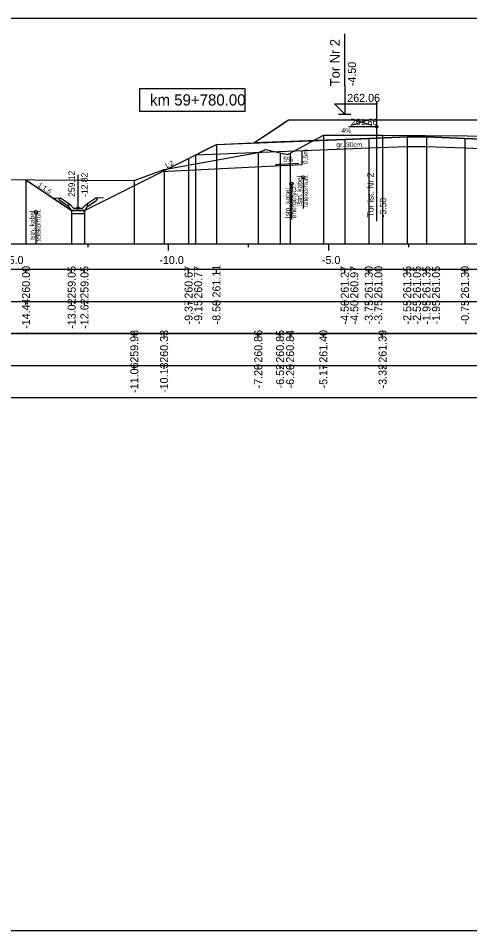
# Model space of a CAD drawing. Extents: x 6516023 to 6560129, y 5513077 to 5529206.
# Drawn here: x 6517840.53 to 6517854.61, y 5514484.66 to 5514513.16 of the extents above; entities that cross this region are included whole.
import ezdxf

# ---------------------------------------------------------------- set-up
doc = ezdxf.new("R2010")
doc.units = 0
for name, color, linetype in [('IR_default', 7, 'Continuous'), ('TOR_PRZEK_P-kable', 7, 'Continuous'), ('TOR_PRZEK_P-komponent', 7, 'Continuous'), ('TOR_PRZEK_P-odwodnienie', 7, 'Continuous'), ('TOR_PRZEK_P-opisy', 7, 'Continuous'), ('TOR_PRZEK_P-schodkowanie+wymiana', 7, 'Continuous'), ('TOR_PRZEK_P-tabelka istniejace', 7, 'Continuous'), ('TOR_PRZEK_P-tabelka projektowane', 7, 'Continuous'), ('TOR_PRZEK_P-teren istniejacy', 7, 'Continuous'), ('TOR_PRZEK_P-tory istniejace', 7, 'Continuous'), ('TOR_PRZEK_P-tory projektowane', 7, 'Continuous'), ('TOR_PRZEK_P-uklad odniesienia', 7, 'Continuous'), ('TOR_PRZEK_P-warstwa ochronna I', 7, 'Continuous'), ('TOR_PRZEK_P-warstwa ochronna II', 7, 'Continuous'), ('TOR_PS_T-skarpy projektowane', 7, 'Continuous'), ('TOR_RAMKI-ramka+tabelka 1', 7, 'Continuous')]:
    doc.layers.add(name, color=color, linetype=linetype)

msp = doc.modelspace()

# ---------------------------------------------------------------- linework, layer by layer
at = {"layer": 'IR_default'}
msp.add_lwpolyline([(6517840.77, 5514508.107), (6517842.065, 5514507.244), (6517842.085, 5514507.23), (6517842.196, 5514507.156), (6517842.286, 5514507.156), (6517842.596, 5514507.156), (6517843.325, 5514507.52), (6517845.843, 5514508.779), (6517845.843, 5514508.779), (6517845.843, 5514508.779), (6517846.518, 5514509.117), (6517846.713, 5514509.214), (6517847.617, 5514509.25), (6517847.878, 5514509.261), (6517848.72, 5514509.822), (6517848.963, 5514509.984), (6517851.679, 5514509.984), (6517852.463, 5514509.984), (6517853.239, 5514509.984), (6517853.463, 5514509.984), (6517856.179, 5514509.984)], dxfattribs=at)
at = {"layer": 'TOR_PRZEK_P-kable'}
for p, q in [((6517849.42, 5514508.188), (6517849.42, 5514507.214)), ((6517849.051, 5514507.982), (6517849.051, 5514506.872)), ((6517841.083, 5514507.105), (6517841.083, 5514506.131))]:
    msp.add_line(p, q, dxfattribs=at)
for centre in [(6517849.42, 5514508.188), (6517849.051, 5514507.982), (6517841.083, 5514507.105)]:
    msp.add_circle(centre, 0.05, dxfattribs=at)
at = {"layer": 'TOR_PRZEK_P-komponent'}
msp.add_lwpolyline([(6517848.963, 5514509.984), (6517852.463, 5514509.984), (6517853.463, 5514509.984), (6517856.963, 5514509.984), (6517857.513, 5514509.985), (6517861.013, 5514509.985), (6517862.358, 5514509.088), (6517858.513, 5514509.242), (6517855.213, 5514509.374), (6517854.463, 5514509.404), (6517853.263, 5514509.452), (6517852.663, 5514509.452), (6517851.463, 5514509.404), (6517850.713, 5514509.374), (6517847.878, 5514509.261)], close=True, dxfattribs=at)
at = {"layer": 'TOR_PRZEK_P-odwodnienie'}
for p, q in [((6517842.396, 5514507.226), (6517842.396, 5514508.27)), ((6517842.132, 5514507.352), (6517841.851, 5514507.539)), ((6517842.661, 5514507.352), (6517842.941, 5514507.539)), ((6517842.087, 5514507.285), (6517841.826, 5514507.46)), ((6517842.098, 5514507.302), (6517842.087, 5514507.285)), ((6517842.089, 5514507.321), (6517842.136, 5514507.345)), ((6517842.132, 5514507.352), (6517842.123, 5514507.339)), ((6517842.256, 5514507.226), (6517842.136, 5514507.345)), ((6517842.256, 5514507.226), (6517842.536, 5514507.226)), ((6517842.536, 5514507.226), (6517842.656, 5514507.345)), ((6517842.656, 5514507.345), (6517842.704, 5514507.321)), ((6517842.661, 5514507.352), (6517842.669, 5514507.339)), ((6517842.694, 5514507.302), (6517842.705, 5514507.285)), ((6517842.705, 5514507.285), (6517842.966, 5514507.46)), ((6517842.206, 5514507.156), (6517842.586, 5514507.156))]:
    msp.add_line(p, q, dxfattribs=at)
for points in [[(6517841.605, 5514507.551), (6517841.851, 5514507.539)], [(6517841.801, 5514507.512), (6517841.851, 5514507.539)], [(6517841.801, 5514507.512), (6517841.826, 5514507.46)], [(6517843.188, 5514507.551), (6517842.941, 5514507.539)], [(6517842.991, 5514507.512), (6517842.941, 5514507.539)], [(6517842.991, 5514507.512), (6517842.966, 5514507.46)], [(6517842.123, 5514507.339), (6517842.088, 5514507.321)], [(6517842.088, 5514507.321), (6517842.098, 5514507.302)], [(6517842.136, 5514507.226), (6517842.089, 5514507.321)], [(6517842.206, 5514507.156), (6517842.136, 5514507.226)], [(6517842.586, 5514507.156), (6517842.656, 5514507.226)], [(6517842.656, 5514507.226), (6517842.704, 5514507.321)], [(6517842.669, 5514507.339), (6517842.704, 5514507.321)], [(6517842.704, 5514507.321), (6517842.694, 5514507.302)], [(6517842.196, 5514507.156), (6517842.196, 5514507.157), (6517842.196, 5514507.156), (6517842.196, 5514507.156), (6517842.196, 5514507.156), (6517842.197, 5514507.156), (6517842.196, 5514507.156), (6517842.197, 5514507.157)], [(6517842.196, 5514507.156), (6517842.196, 5514507.156), (6517842.196, 5514507.156), (6517842.196, 5514507.155), (6517842.196, 5514507.156), (6517842.197, 5514507.155), (6517842.196, 5514507.156), (6517842.197, 5514507.156)], [(6517842.596, 5514507.156), (6517842.196, 5514507.156), (6517842.196, 5514507.056), (6517842.596, 5514507.056), (6517842.596, 5514507.156)], [(6517842.596, 5514507.156), (6517842.596, 5514507.157), (6517842.596, 5514507.156), (6517842.596, 5514507.156), (6517842.596, 5514507.156), (6517842.597, 5514507.156), (6517842.596, 5514507.156), (6517842.597, 5514507.157)], [(6517842.596, 5514507.156), (6517842.596, 5514507.156), (6517842.596, 5514507.156), (6517842.596, 5514507.155), (6517842.596, 5514507.156), (6517842.597, 5514507.155), (6517842.596, 5514507.156), (6517842.597, 5514507.156)]]:
    msp.add_lwpolyline(points, dxfattribs=at)
msp.add_circle((6517842.396, 5514507.226), 0.035, dxfattribs=at)
at = {"layer": 'TOR_PRZEK_P-opisy'}
msp.add_lwpolyline([(6517850.936, 5514509.509), (6517850.518, 5514509.49), (6517850.686, 5514509.518)], dxfattribs=at)
at = {"layer": 'TOR_PRZEK_P-schodkowanie+wymiana'}
for p, q in [((6517849.379, 5514509.021), (6517849.379, 5514508.578)), ((6517849.379, 5514508.578), (6517845.003, 5514508.359))]:
    msp.add_line(p, q, dxfattribs=at)
at = {"layer": 'TOR_PRZEK_P-tabelka istniejace'}
for p, q in [((6517844.151, 5514503.206), (6517844.151, 5514503.306)), ((6517845.079, 5514503.206), (6517845.079, 5514503.306)), ((6517848.016, 5514503.206), (6517848.016, 5514503.306)), ((6517848.697, 5514503.206), (6517848.697, 5514503.306)), ((6517849.011, 5514503.206), (6517849.011, 5514503.306)), ((6517850.047, 5514503.206), (6517850.047, 5514503.306)), ((6517851.894, 5514503.206), (6517851.894, 5514503.306)), ((6517814.163, 5514502.306), (6517897.963, 5514502.306)), ((6517844.151, 5514502.206), (6517844.151, 5514502.306)), ((6517845.079, 5514502.206), (6517845.079, 5514502.306)), ((6517848.016, 5514502.206), (6517848.016, 5514502.306)), ((6517848.697, 5514502.206), (6517848.697, 5514502.306)), ((6517849.011, 5514502.206), (6517849.011, 5514502.306)), ((6517850.047, 5514502.206), (6517850.047, 5514502.306)), ((6517851.894, 5514502.206), (6517851.894, 5514502.306))]:
    msp.add_line(p, q, dxfattribs=at)
for points in [[(6517850.047, 5514509.505), (6517850.047, 5514506.306), (6517850.047, 5514506.176), (6517850.047, 5514506.106)], [(6517851.894, 5514509.501), (6517851.894, 5514506.306), (6517851.894, 5514506.176), (6517851.894, 5514506.106)], [(6517848.016, 5514508.966), (6517848.016, 5514506.306), (6517848.016, 5514506.176), (6517848.016, 5514506.106)], [(6517848.697, 5514508.955), (6517848.697, 5514506.306), (6517848.697, 5514506.176), (6517848.697, 5514506.106)], [(6517849.011, 5514508.943), (6517849.011, 5514506.306), (6517849.011, 5514506.176), (6517849.011, 5514506.106)], [(6517845.079, 5514508.433), (6517845.079, 5514506.306), (6517845.079, 5514506.176), (6517845.079, 5514506.106)], [(6517844.151, 5514508.084), (6517844.151, 5514506.306), (6517844.151, 5514506.176), (6517844.151, 5514506.106)]]:
    msp.add_lwpolyline(points, dxfattribs=at)
msp.add_lwpolyline([(6517814.163, 5514503.306), (6517814.163, 5514501.306), (6517897.963, 5514501.306), (6517897.963, 5514503.306)], close=True, dxfattribs=at)
at = {"layer": 'TOR_PRZEK_P-tabelka projektowane'}
for p, q in [((6517840.77, 5514505.206), (6517840.77, 5514505.306)), ((6517842.196, 5514505.206), (6517842.196, 5514505.306)), ((6517842.596, 5514505.206), (6517842.596, 5514505.306)), ((6517845.843, 5514505.206), (6517845.843, 5514505.306)), ((6517845.843, 5514505.206), (6517845.843, 5514505.306)), ((6517846.713, 5514505.206), (6517846.713, 5514505.306)), ((6517850.713, 5514505.206), (6517850.713, 5514505.306)), ((6517850.713, 5514505.206), (6517850.713, 5514505.306)), ((6517851.463, 5514505.206), (6517851.463, 5514505.306)), ((6517851.463, 5514505.206), (6517851.463, 5514505.306)), ((6517852.663, 5514505.206), (6517852.663, 5514505.306)), ((6517852.663, 5514505.206), (6517852.663, 5514505.306)), ((6517853.263, 5514505.206), (6517853.263, 5514505.306)), ((6517853.264, 5514505.206), (6517853.264, 5514505.306)), ((6517854.463, 5514505.206), (6517854.463, 5514505.306)), ((6517854.463, 5514505.206), (6517854.463, 5514505.306)), ((6517814.163, 5514504.306), (6517897.963, 5514504.306)), ((6517840.77, 5514504.206), (6517840.77, 5514504.306)), ((6517842.196, 5514504.206), (6517842.196, 5514504.306)), ((6517842.596, 5514504.206), (6517842.596, 5514504.306)), ((6517845.843, 5514504.206), (6517845.843, 5514504.306)), ((6517845.843, 5514504.206), (6517845.843, 5514504.306)), ((6517846.713, 5514504.206), (6517846.713, 5514504.306)), ((6517850.713, 5514504.206), (6517850.713, 5514504.306)), ((6517850.713, 5514504.206), (6517850.713, 5514504.306)), ((6517851.463, 5514504.206), (6517851.463, 5514504.306)), ((6517851.463, 5514504.206), (6517851.463, 5514504.306)), ((6517852.663, 5514504.206), (6517852.663, 5514504.306)), ((6517852.663, 5514504.206), (6517852.663, 5514504.306)), ((6517853.263, 5514504.206), (6517853.263, 5514504.306)), ((6517853.264, 5514504.206), (6517853.264, 5514504.306)), ((6517854.463, 5514504.206), (6517854.463, 5514504.306)), ((6517854.463, 5514504.206), (6517854.463, 5514504.306))]:
    msp.add_line(p, q, dxfattribs=at)
for points in [[(6517846.713, 5514509.214), (6517846.713, 5514506.306), (6517846.713, 5514506.176), (6517846.713, 5514506.106)], [(6517850.713, 5514509.374), (6517850.713, 5514506.306), (6517850.713, 5514506.176), (6517850.713, 5514506.106)], [(6517851.463, 5514509.404), (6517851.463, 5514506.306), (6517851.463, 5514506.176), (6517851.463, 5514506.106)], [(6517852.663, 5514509.452), (6517852.663, 5514506.306), (6517852.663, 5514506.176), (6517852.663, 5514506.106)], [(6517853.264, 5514509.452), (6517853.264, 5514506.306), (6517853.264, 5514506.176), (6517853.264, 5514506.106)], [(6517854.463, 5514509.404), (6517854.463, 5514506.306), (6517854.463, 5514506.176), (6517854.463, 5514506.106)], [(6517850.713, 5514509.074), (6517850.713, 5514506.306), (6517850.713, 5514506.176), (6517850.713, 5514506.106)], [(6517851.463, 5514509.104), (6517851.463, 5514506.306), (6517851.463, 5514506.176), (6517851.463, 5514506.106)], [(6517852.663, 5514509.152), (6517852.663, 5514506.306), (6517852.663, 5514506.176), (6517852.663, 5514506.106)], [(6517853.263, 5514509.152), (6517853.263, 5514506.306), (6517853.263, 5514506.176), (6517853.263, 5514506.106)], [(6517854.463, 5514509.104), (6517854.463, 5514506.306), (6517854.463, 5514506.176), (6517854.463, 5514506.106)], [(6517845.843, 5514508.779), (6517845.843, 5514506.306), (6517845.843, 5514506.176), (6517845.843, 5514506.106)], [(6517846.061, 5514508.888), (6517846.061, 5514506.315), (6517846.061, 5514506.185), (6517846.061, 5514506.115)], [(6517840.77, 5514508.107), (6517840.77, 5514506.306), (6517840.77, 5514506.176), (6517840.77, 5514506.106)], [(6517842.196, 5514507.156), (6517842.196, 5514506.306), (6517842.196, 5514506.176), (6517842.196, 5514506.106)], [(6517842.596, 5514507.156), (6517842.596, 5514506.306), (6517842.596, 5514506.176), (6517842.596, 5514506.106)]]:
    msp.add_lwpolyline(points, dxfattribs=at)
msp.add_lwpolyline([(6517814.163, 5514505.306), (6517814.163, 5514503.306), (6517897.963, 5514503.306), (6517897.963, 5514505.306)], close=True, dxfattribs=at)
at = {"layer": 'TOR_PRZEK_P-teren istniejacy'}
msp.add_lwpolyline([(6517839.478, 5514508.116), (6517844.151, 5514508.084), (6517845.079, 5514508.433), (6517848.016, 5514508.966), (6517848.248, 5514509.059), (6517848.697, 5514508.955), (6517848.929, 5514508.896), (6517849.011, 5514508.943), (6517850.047, 5514509.505), (6517851.894, 5514509.501), (6517861.183, 5514509.431), (6517861.356, 5514509.364), (6517862.033, 5514509.255), (6517862.634, 5514509.201), (6517863.191, 5514509.209), (6517864.356, 5514509.223), (6517867.168, 5514508.376), (6517867.335, 5514508.327), (6517868.061, 5514508.256), (6517868.86, 5514508.252), (6517871.347, 5514507.958)], dxfattribs=at)
at = {"layer": 'TOR_PRZEK_P-tory istniejace'}
for p, q in [((6517851.71, 5514510.543), (6517851.71, 5514506.822)), ((6517851.71, 5514509.767), (6517850.844, 5514509.767)), ((6517850.91, 5514509.814), (6517851.562, 5514510.017)), ((6517850.91, 5514510.017), (6517851.562, 5514509.814))]:
    msp.add_line(p, q, dxfattribs=at)
msp.add_circle((6517851.71, 5514509.767), 0.035, dxfattribs=at)
at = {"layer": 'TOR_PRZEK_P-tory projektowane'}
for p, q in [((6517850.713, 5514511.042), (6517850.713, 5514512.674)), ((6517850.713, 5514511.042), (6517850.713, 5514510.164)), ((6517850.713, 5514510.164), (6517850.394, 5514510.483)), ((6517850.394, 5514510.483), (6517851.738, 5514510.483)), ((6517850.521, 5514510.164), (6517850.905, 5514510.164))]:
    msp.add_line(p, q, dxfattribs=at)
at = {"layer": 'TOR_PRZEK_P-uklad odniesienia'}
for p, q in [((6517817.963, 5514506.106), (6517897.963, 5514506.106)), ((6517842.713, 5514506.006), (6517842.713, 5514506.106)), ((6517845.213, 5514505.906), (6517845.213, 5514506.106)), ((6517847.713, 5514506.006), (6517847.713, 5514506.106)), ((6517850.213, 5514505.906), (6517850.213, 5514506.106)), ((6517852.713, 5514506.006), (6517852.713, 5514506.106))]:
    msp.add_line(p, q, dxfattribs=at)
msp.add_lwpolyline([(6517847.613, 5514510.956), (6517844.313, 5514510.956), (6517844.313, 5514510.256), (6517847.613, 5514510.256)], close=True, dxfattribs=at)
at = {"layer": 'TOR_PRZEK_P-warstwa ochronna I'}
msp.add_lwpolyline([(6517846.061, 5514508.888), (6517850.713, 5514509.074), (6517851.463, 5514509.104), (6517852.663, 5514509.152), (6517853.263, 5514509.152), (6517854.463, 5514509.104), (6517855.213, 5514509.074), (6517858.513, 5514508.942), (6517859.263, 5514508.912), (6517864.215, 5514508.714)], dxfattribs=at)
at = {"layer": 'TOR_PRZEK_P-warstwa ochronna II'}
msp.add_lwpolyline([(6517840.77, 5514508.107), (6517842.196, 5514507.156), (6517842.596, 5514507.156), (6517845.843, 5514508.779), (6517845.844, 5514508.779), (6517846.713, 5514509.214), (6517850.713, 5514509.374), (6517851.463, 5514509.404), (6517852.663, 5514509.452), (6517853.264, 5514509.452), (6517854.463, 5514509.404), (6517855.213, 5514509.374), (6517858.513, 5514509.242), (6517859.263, 5514509.212), (6517863.563, 5514509.04), (6517864.433, 5514508.605), (6517867.075, 5514507.284), (6517867.475, 5514507.284), (6517868.913, 5514508.242)], dxfattribs=at)
at = {"layer": 'TOR_PS_T-skarpy projektowane'}
msp.add_lwpolyline([(6517849.286, 5514508.622), (6517848.551, 5514508.583), (6517848.724, 5514508.613)], dxfattribs=at)
at = {"layer": 'TOR_RAMKI-ramka+tabelka 1'}
msp.add_lwpolyline([(6517724.513, 5514513.156), (6517972.013, 5514513.156), (6517972.013, 5514484.656), (6517724.513, 5514484.656)], close=True, dxfattribs=at)

# ---------------------------------------------------------------- texts
at = {"layer": 'TOR_PRZEK_P-kable'}
for s, height, p in [('Istn. kabel', 0.14999, (6517849.376, 5514507.29)), ('telekomun.', 0.15, (6517849.57, 5514507.262)), ('Istn. kabel', 0.14999, (6517849.006, 5514506.908)), ('energetycz.', 0.14999, (6517849.2, 5514506.908)), ('Istn. kabel', 0.14999, (6517841.039, 5514506.207)), ('telekomun.', 0.15, (6517841.233, 5514506.179))]:
    msp.add_text(s, height=height, rotation=90.0511, dxfattribs=at).set_placement(p)
at = {"layer": 'TOR_PRZEK_P-odwodnienie'}
for s, p in [('259.12', (6517842.296, 5514507.576)), ('-12.82', (6517842.696, 5514507.576))]:
    msp.add_text(s, height=0.2, rotation=90, dxfattribs=at).set_placement(p)
at = {"layer": 'TOR_PRZEK_P-opisy'}
for s, rotation, p in [('4%', 0.1515, (6517850.613, 5514509.574)), ('1:2', 27.0864, (6517845.139, 5514508.458)), ('1:1,5', 325.9299, (6517841.126, 5514507.917))]:
    msp.add_text(s, height=0.15, rotation=rotation, dxfattribs=at).set_placement(p)
at = {"layer": 'TOR_PRZEK_P-schodkowanie+wymiana'}
msp.add_text('0,5m', height=0.1545, rotation=90, dxfattribs=at).set_placement((6517849.562, 5514508.594))
at = {"layer": 'TOR_PRZEK_P-tabelka istniejace'}
for s, p in [('259.98', (6517844.276, 5514502.398)), ('260.33', (6517845.204, 5514502.398)), ('260.86', (6517848.141, 5514502.398)), ('260.85', (6517848.822, 5514502.397)), ('260.84', (6517849.136, 5514502.399)), ('261.40', (6517850.172, 5514502.398)), ('261.39', (6517852.019, 5514502.398)), ('-11.06', (6517844.276, 5514501.454)), ('-10.13', (6517845.204, 5514501.454)), ('-7.20', (6517848.141, 5514501.594)), ('-6.52', (6517848.822, 5514501.596)), ('-6.20', (6517849.136, 5514501.594)), ('-5.17', (6517850.172, 5514501.594)), ('-3.32', (6517852.019, 5514501.596))]:
    msp.add_text(s, height=0.25, rotation=90, dxfattribs=at).set_placement(p)
at = {"layer": 'TOR_PRZEK_P-tabelka projektowane'}
for s, p in [('260.00', (6517840.895, 5514504.398)), ('259.05', (6517842.321, 5514504.397)), ('259.05', (6517842.721, 5514504.397)), ('260.67', (6517845.968, 5514504.398)), ('260.77', (6517846.268, 5514504.398)), ('261.11', (6517846.838, 5514504.433)), ('261.27', (6517850.838, 5514504.398)), ('260.97', (6517851.138, 5514504.398)), ('261.30', (6517851.588, 5514504.398)), ('261.00', (6517851.888, 5514504.398)), ('261.35', (6517852.788, 5514504.397)), ('261.05', (6517853.088, 5514504.397)), ('261.35', (6517853.389, 5514504.397)), ('261.05', (6517853.688, 5514504.397)), ('261.30', (6517854.588, 5514504.398)), ('-14.44', (6517840.895, 5514503.455)), ('-13.02', (6517842.321, 5514503.456)), ('-12.62', (6517842.721, 5514503.456)), ('-9.37', (6517845.968, 5514503.594)), ('-9.15', (6517846.268, 5514503.593)), ('-8.50', (6517846.838, 5514503.594)), ('-4.50', (6517850.838, 5514503.594)), ('-4.50', (6517851.138, 5514503.594)), ('-3.75', (6517851.588, 5514503.593)), ('-3.75', (6517851.888, 5514503.593)), ('-2.55', (6517852.788, 5514503.593)), ('-2.55', (6517853.088, 5514503.593)), ('-1.95', (6517853.389, 5514503.593)), ('-1.95', (6517853.688, 5514503.593)), ('-0.75', (6517854.588, 5514503.593))]:
    msp.add_text(s, height=0.25, rotation=90, dxfattribs=at).set_placement(p)
at = {"layer": 'TOR_PRZEK_P-tory istniejace'}
msp.add_text('261.66', height=0.2, dxfattribs=at).set_placement((6517850.91, 5514509.817))
for s, rotation, p in [('Tor ist. Nr 2', 90.0511, (6517851.616, 5514506.937)), ('-3.50', 90, (6517852.01, 5514506.937))]:
    msp.add_text(s, height=0.2, rotation=rotation, dxfattribs=at).set_placement(p)
at = {"layer": 'TOR_PRZEK_P-tory projektowane'}
for s, height, p in [('Tor Nr 2', 0.3, (6517850.558, 5514511.036)), ('-4.50', 0.25, (6517851.063, 5514511.034))]:
    msp.add_text(s, height=height, rotation=90, dxfattribs=at).set_placement(p)
msp.add_text('262.06', height=0.25, dxfattribs=at).set_placement((6517850.793, 5514510.544))
at = {"layer": 'TOR_PRZEK_P-uklad odniesienia'}
for s, height, p in [('km 59+780.00', 0.35, (6517844.641, 5514510.431)), ('-15.0', 0.25, (6517839.932, 5514505.481)), ('-10.0', 0.25, (6517844.932, 5514505.481)), ('-5.0', 0.25, (6517850.002, 5514505.481))]:
    msp.add_text(s, height=height, dxfattribs=at).set_placement(p)
at = {"layer": 'TOR_PRZEK_P-warstwa ochronna I'}
msp.add_text('gr. 30cm', height=0.15, dxfattribs=at).set_placement((6517850.456, 5514509.131))
at = {"layer": 'TOR_PS_T-skarpy projektowane'}
msp.add_text('5%', height=0.1545, dxfattribs=at).set_placement((6517848.798, 5514508.674))

doc.saveas('drawing.dxf')
